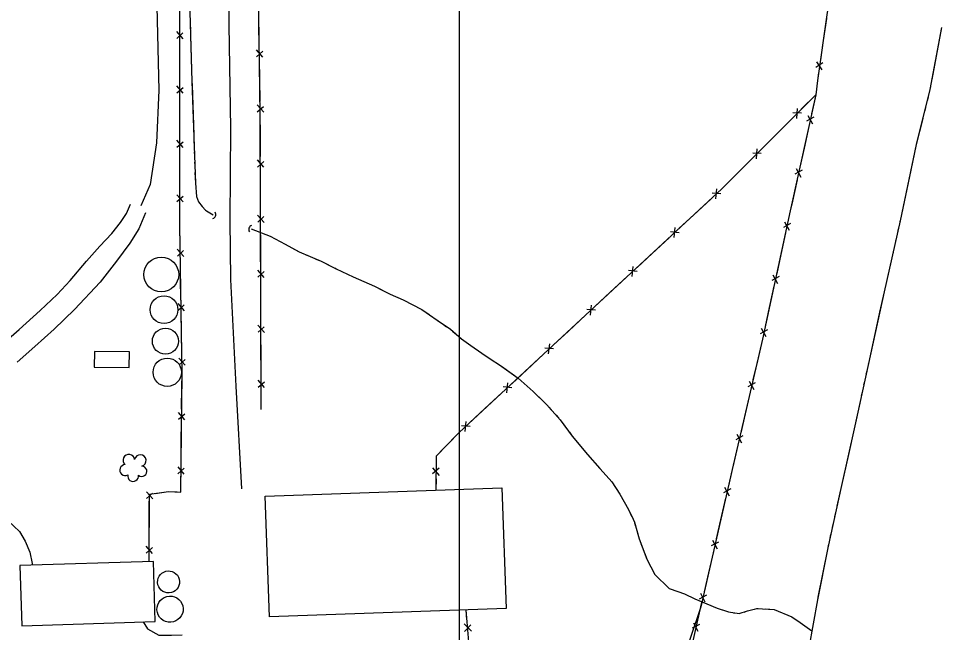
# Model space of a CAD drawing. Extents: x 353423 to 364002, y 127000 to 201942.
# Drawn here: x 361274.5 to 361746.3, y 143068.9 to 143383 of the extents above; entities that cross this region are included whole.
import ezdxf

# ---------------------------------------------------------------- set-up
doc = ezdxf.new("R2010")
doc.units = 0
for name, color, linetype in [('E_DTM_SlopeBottom', 7, 'Continuous'), ('E_FEN_Generic', 7, 'Continuous'), ('E_LAND_TreeLine', 7, 'Continuous'), ('E_MISCPROP', 7, 'Continuous'), ('E_STRUCT_WingWall', 7, 'Continuous'), ('E_WTR_FlowLine', 7, 'Continuous')]:
    doc.layers.add(name, color=color, linetype=linetype)

msp = doc.modelspace()

# ---------------------------------------------------------------- linework, layer by layer
at = {"layer": 'E_DTM_SlopeBottom'}
for p, q in [((361358.67, 143372.62), (361355.43, 143376.33)), ((361355.43, 143372.79), (361358.6, 143375.59)), ((361399.46, 143363.2), (361396.13, 143366.91)), ((361396.18, 143363.33), (361399.35, 143366.2)), ((361682.47, 143360.85), (361685.16, 143356.67)), ((361685.68, 143360.21), (361682.11, 143357.88)), ((361358.7, 143344.79), (361355.46, 143348.5)), ((361355.46, 143344.96), (361358.63, 143347.75)), ((361399.87, 143335.04), (361396.54, 143338.75)), ((361396.59, 143335.16), (361399.75, 143338.03)), ((361672.52, 143337.02), (361672.17, 143331.87)), ((361674.79, 143334.5), (361670.38, 143334.77)), ((361681.06, 143332.53), (361677.36, 143330.48)), ((361677.93, 143333.39), (361680.3, 143329.07)), ((361358.73, 143316.96), (361355.49, 143320.67)), ((361355.49, 143317.12), (361358.66, 143319.92)), ((361654.21, 143313.86), (361649.79, 143314.13)), ((361651.94, 143316.38), (361651.59, 143311.23)), ((361399.97, 143306.85), (361396.68, 143310.6)), ((361396.69, 143307.01), (361399.89, 143309.85)), ((361675.1, 143305.34), (361671.41, 143303.29)), ((361671.98, 143306.2), (361674.34, 143301.88)), ((361631.35, 143295.84), (361630.8, 143290.71)), ((361358.76, 143289.12), (361355.52, 143292.83)), ((361355.52, 143289.29), (361358.69, 143292.09)), ((361633.53, 143293.24), (361629.12, 143293.68)), ((361400.05, 143278.68), (361396.77, 143282.43)), ((361396.78, 143278.84), (361399.98, 143281.68)), ((361609.98, 143276.02), (361609.43, 143270.89)), ((361669.16, 143278.15), (361665.47, 143276.09)), ((361666.03, 143279), (361668.4, 143274.68)), ((361612.15, 143273.42), (361607.75, 143273.86)), ((361358.99, 143261.32), (361355.7, 143264.98)), ((361355.75, 143261.44), (361358.88, 143264.28)), ((361400.14, 143250.51), (361396.85, 143254.26)), ((361396.86, 143250.67), (361400.06, 143253.51)), ((361590.77, 143253.6), (361586.37, 143254.04)), ((361588.6, 143256.2), (361588.05, 143251.08)), ((361663.25, 143250.95), (361659.56, 143248.89)), ((361660.12, 143251.8), (361662.49, 143247.48)), ((361359.38, 143233.49), (361356.1, 143237.15)), ((361356.15, 143233.61), (361359.27, 143236.45)), ((361569.4, 143233.78), (361565, 143234.22)), ((361567.23, 143236.39), (361566.68, 143231.26)), ((361400.23, 143222.34), (361396.94, 143226.09)), ((361396.95, 143222.5), (361400.15, 143225.34)), ((361657.34, 143223.74), (361653.65, 143221.69)), ((361654.21, 143224.6), (361656.58, 143220.28)), ((361548.04, 143213.94), (361543.64, 143214.38)), ((361545.86, 143216.55), (361545.32, 143211.42)), ((361359.78, 143205.65), (361356.49, 143209.32)), ((361356.68, 143205.91), (361359.67, 143208.62)), ((361400.31, 143194.17), (361397.03, 143197.92)), ((361397.04, 143194.33), (361400.23, 143197.17)), ((361524.51, 143196.71), (361523.97, 143191.58)), ((361651.11, 143196.59), (361647.39, 143194.59)), ((361648, 143197.49), (361650.31, 143193.14)), ((361526.69, 143194.1), (361522.29, 143194.54)), ((361359.58, 143177.78), (361356.38, 143181.53)), ((361356.34, 143177.99), (361359.54, 143180.74)), ((361503.16, 143176.86), (361502.61, 143171.73)), ((361505.33, 143174.26), (361500.93, 143174.7)), ((361644.82, 143169.48), (361641.1, 143167.47)), ((361641.7, 143170.38), (361644.02, 143166.02)), ((361359.26, 143149.95), (361356.07, 143153.7)), ((361486.16, 143153.15), (361489.52, 143149.24)), ((361489.55, 143152.95), (361486.21, 143150.05)), ((361356.03, 143150.15), (361359.23, 143152.91)), ((361339.89, 143137.42), (361343.07, 143140.2)), ((361343.12, 143137.24), (361339.9, 143140.96)), ((361638.56, 143142.36), (361634.85, 143140.34)), ((361635.44, 143143.24), (361637.77, 143138.9)), ((361632.37, 143115.22), (361628.66, 143113.2)), ((361629.25, 143116.11), (361631.58, 143111.77)), ((361339.8, 143109.58), (361342.98, 143112.37)), ((361343.04, 143109.4), (361339.81, 143113.13)), ((361626.18, 143088.08), (361622.47, 143086.06)), ((361623.06, 143088.97), (361625.39, 143084.63)), ((361506.15, 143069.56), (361502.25, 143073.37)), ((361502.57, 143069.46), (361505.81, 143072.82)), ((361622.58, 143073.07), (361618.94, 143071.07)), ((361619.51, 143073.93), (361621.82, 143069.67))]:
    msp.add_line(p, q, dxfattribs=at)
for points in [[(361746.33, 143873.47), (361739.33, 143816.35), (361727.83, 143721.65), (361718.36, 143641.82), (361705.04, 143530.78), (361698.11, 143473.77), (361690.03, 143400.92), (361687.75, 143384.89), (361682.85, 143351.28), (361682.01, 143343.86)], [(361341.29, 143105.22), (361341.4, 143139.73), (361351.26, 143140.98), (361357.42, 143140.73), (361358.1, 143200.98), (361357.03, 143277.04), (361356.91, 143393.67), (361356.84, 143499.89), (361355.96, 143632.95), (361356.04, 143758.26), (361355.93, 143813.09), (361394.75, 143813.4), (361585.25, 143815.93), (361739.33, 143816.35)], [(361398.59, 143182.93), (361398.13, 143333.72), (361397.01, 143410.89), (361396, 143472.32), (361538.43, 143471.37), (361698.11, 143473.77)], [(361356.93, 143378.04), (361356.91, 143389.35)], [(361397.45, 143380.1), (361397.31, 143390.17)], [(361397.62, 143368.66), (361397.45, 143380.1)], [(361687.47, 143382.97), (361685.83, 143371.68)], [(361356.94, 143361.52), (361356.93, 143371.46)], [(361685.83, 143371.68), (361684.38, 143361.75)], [(361356.96, 143350.21), (361356.94, 143361.52)], [(361397.86, 143351.94), (361397.72, 143362)], [(361398.03, 143340.49), (361397.86, 143351.94)], [(361683.42, 143355.19), (361682.85, 143351.28), (361682.01, 143343.86)], [(361356.97, 143333.68), (361356.96, 143343.63)], [(361682.02, 143343.97), (361634.04, 143295.85), (361564.27, 143231.17), (361499.8, 143171.26), (361488.04, 143159.09), (361487.88, 143141.68)], [(361682.01, 143343.86), (361669.03, 143284.63), (361654.77, 143218.98), (361639.29, 143152.27), (361623.26, 143082), (361611.17, 143046.17)], [(361682.02, 143343.97), (361674.66, 143336.6)], [(361682.01, 143343.86), (361679.88, 143334.15)], [(361356.98, 143322.37), (361356.97, 143333.68)], [(361398.16, 143323.77), (361398.13, 143333.72), (361398.12, 143333.84)], [(361669.8, 143331.72), (361661.44, 143323.33)], [(361678.47, 143327.72), (361676.05, 143316.67)], [(361398.19, 143312.32), (361398.16, 143323.77)], [(361661.44, 143323.33), (361654.08, 143315.95)], [(361357, 143305.85), (361356.99, 143315.8)], [(361676.05, 143316.67), (361673.92, 143306.96)], [(361649.22, 143311.08), (361640.85, 143302.69)], [(361357.02, 143294.54), (361357, 143305.85)], [(361398.24, 143295.6), (361398.21, 143305.67)], [(361640.85, 143302.69), (361634.04, 143295.85), (361633.48, 143295.33)], [(361672.51, 143300.53), (361670.09, 143289.48)], [(361398.28, 143284.15), (361398.24, 143295.6)], [(361628.43, 143290.65), (361619.74, 143282.6)], [(361357.03, 143278.02), (361357.02, 143287.96)], [(361670.09, 143289.48), (361669.03, 143284.63), (361667.97, 143279.76)], [(361619.74, 143282.6), (361612.1, 143275.51)], [(361357.18, 143266.71), (361357.03, 143277.04), (361357.03, 143278.02)], [(361398.33, 143267.43), (361398.3, 143277.5)], [(361666.58, 143273.34), (361664.17, 143262.28)], [(361398.36, 143255.99), (361398.33, 143267.43)], [(361607.05, 143270.83), (361598.37, 143262.78)], [(361598.37, 143262.78), (361590.73, 143255.7)], [(361664.17, 143262.28), (361662.06, 143252.56)], [(361357.41, 143250.19), (361357.27, 143260.13)], [(361357.57, 143238.88), (361357.41, 143250.19)], [(361398.42, 143239.26), (361398.39, 143249.33)], [(361585.68, 143251.01), (361576.99, 143242.96)], [(361576.99, 143242.96), (361569.35, 143235.88)], [(361660.67, 143246.14), (361658.27, 143235.08)], [(361398.45, 143227.82), (361398.42, 143239.26)], [(361658.27, 143235.08), (361656.15, 143225.36)], [(361357.8, 143222.36), (361357.66, 143232.3)], [(361564.3, 143231.2), (361564.27, 143231.17), (361555.62, 143223.13)], [(361357.96, 143211.05), (361357.8, 143222.36)], [(361398.5, 143211.09), (361398.47, 143221.16)], [(361555.62, 143223.13), (361547.99, 143216.04)], [(361654.76, 143218.93), (361652.2, 143207.92)], [(361398.54, 143199.65), (361398.5, 143211.09)], [(361542.95, 143211.35), (361534.27, 143203.29)], [(361652.2, 143207.92), (361649.95, 143198.23)], [(361358.03, 143194.52), (361358.1, 143200.98), (361358.05, 143204.47)], [(361534.27, 143203.29), (361526.64, 143196.2)], [(361357.9, 143183.22), (361358.03, 143194.52)], [(361398.59, 143182.93), (361398.56, 143192.99)], [(361521.59, 143191.51), (361512.92, 143183.45)], [(361648.46, 143191.82), (361645.91, 143180.8)], [(361512.92, 143183.45), (361505.28, 143176.36)], [(361357.71, 143166.69), (361357.83, 143176.64)], [(361645.91, 143180.8), (361643.66, 143171.11)], [(361500.24, 143171.67), (361499.8, 143171.26), (361491.98, 143163.18)], [(361357.59, 143155.38), (361357.71, 143166.69)], [(361491.98, 143163.18), (361488.04, 143159.09), (361487.99, 143154.35)], [(361642.17, 143164.71), (361639.61, 143153.69)], [(361639.61, 143153.69), (361639.29, 143152.27), (361637.4, 143143.99)], [(361355.55, 143140.8), (361357.42, 143140.73), (361357.51, 143148.81)], [(361487.93, 143147.46), (361487.88, 143141.68)], [(361344.3, 143140.1), (361351.26, 143140.98), (361355.55, 143140.8)], [(361341.35, 143126.14), (361341.38, 143136.08)], [(361635.93, 143137.58), (361633.42, 143126.55)], [(361341.32, 143114.83), (361341.35, 143126.14)], [(361633.42, 143126.55), (361631.21, 143116.85)], [(361341.29, 143105.22), (361341.3, 143108.25)], [(361629.74, 143110.44), (361627.23, 143099.41)], [(361627.23, 143099.41), (361625.02, 143089.71)], [(361623.56, 143084.21), (361612.09, 143032.96), (361595.18, 142957.89), (361583.05, 142903.87), (361640.33, 142903.17), (361691.9, 142902.22), (361726.37, 142899.89)], [(361623.56, 143084.21), (361621.42, 143074.67)], [(361503.75, 143075.38), (361503.33, 143080.48)], [(361557.44, 143044.6), (361505.64, 143021.54), (361504.83, 143062.12), (361503.33, 143080.48)]]:
    msp.add_lwpolyline(points, dxfattribs=at)
for centre, radius, start, end in [((361373.17, 143282.66), 2.16, 287.6309, 33.8705), ((361394.32, 143275.14), 2.13, 108.3967, 214.6363)]:
    msp.add_arc(centre, radius, start, end, dxfattribs=at)
at = {"layer": 'E_FEN_Generic'}
for centre, radius, start, end in [((361330.95, 143157.03), 2.97, 7.9303, 229.1642), ((361336.8, 143156.87), 2.97, 285.5811, 168.5544), ((361329.05, 143152), 2.78, 90.9012, 298.6742), ((361337.52, 143151.39), 2.61, 230.2863, 88.2189), ((361333.1, 143148.97), 2.78, 167.5782, 8.5892)]:
    msp.add_arc(centre, radius, start, end, dxfattribs=at)
at = {"layer": 'E_LAND_TreeLine'}
msp.add_line((361500, 141500), (361500, 144000), dxfattribs=at)
at = {"layer": 'E_MISCPROP'}
for points in [[(361364.44, 143859.84), (361358.07, 143849.06), (361352.95, 143839.74), (361349.38, 143832.4), (361345.72, 143822.9), (361343.06, 143814.97), (361341.66, 143808.17), (361339.6, 143783.05), (361340.63, 143715.93), (361342.03, 143642.8), (361342.49, 143579.94), (361343.61, 143503.14), (361344.68, 143410.79), (361346.23, 143346.27), (361345.14, 143319.36), (361341.83, 143298.07), (361336.97, 143287.21)], [(361388.64, 143142.37), (361385.82, 143195), (361383.12, 143249.48), (361382.67, 143279.63), (361383.02, 143326.64), (361382.18, 143379.73), (361381.81, 143434.83), (361380.91, 143471.74), (361380.35, 143496.59), (361380.59, 143506.75), (361381.98, 143517.43), (361384.13, 143527.33), (361386.44, 143534), (361388.74, 143539.45)], [(361188.24, 143132.13), (361192.45, 143137.3), (361199.69, 143147.8), (361206.42, 143158.29), (361211.25, 143164.04), (361217.77, 143170.48), (361223.55, 143176.33), (361229.19, 143181.9), (361235.19, 143188.16), (361239.11, 143192.77), (361243.85, 143197.25), (361254.59, 143206.39), (361263.76, 143214.34), (361274.88, 143223.97), (361285.66, 143233.61), (361294.24, 143241.89), (361300.88, 143248.96), (361309.24, 143258.84), (361316.17, 143266.54), (361322.25, 143273.01), (361326.7, 143278.57), (361329.72, 143283.15), (361331.82, 143288)], [(361339.49, 143283.65), (361335.98, 143275.36), (361331.46, 143268.12), (361324.6, 143258.9), (361316.28, 143248.14), (361303.15, 143234.22), (361292.75, 143224.12), (361282.8, 143215.26), (361273.87, 143207.25)], [(361269.18, 143126), (361275.02, 143120.64), (361278, 143115.65), (361280.31, 143110.08), (361281.53, 143104.28), (361281.65, 143103.33)], [(361338.25, 143074.38), (361340.45, 143070.87), (361346.31, 143067.52), (361352.75, 143067.57), (361358.2, 143067.77)]]:
    msp.add_lwpolyline(points, dxfattribs=at)
at = {"layer": 'E_STRUCT_WingWall'}
for points in [[(361362.14, 143489.01), (361360.95, 143428.07), (361363.16, 143350.79), (361364.91, 143298.69), (361365.44, 143291.89), (361366.48, 143289.13), (361368.38, 143286.75), (361370.11, 143284.99), (361370.63, 143284.65), (361373.98, 143282.52)], [(361362.34, 143379.51), (361362.39, 143377.76)], [(361746.27, 143378.3), (361740.42, 143346.63), (361733.36, 143318.47), (361725.14, 143279.45), (361716.99, 143243.21), (361708.93, 143206.58), (361701.62, 143173.06), (361695.22, 143144.16), (361688.14, 143112.18), (361682.88, 143085.68), (361678.52, 143061.15), (361670, 143022.3), (361664.03, 142993.59), (361660.52, 142973.3), (361657.91, 142958.12), (361653.83, 142936.45), (361647.86, 142913.83), (361643.59, 142895.46), (361634.37, 142876.97), (361631.32, 142870.51)], [(361746.27, 143378.3), (361741.37, 143351.74)], [(361362.49, 143374.26), (361363.16, 143350.79), (361363.23, 143348.86)], [(361363.23, 143348.86), (361364.08, 143323.46)], [(361740.69, 143348.07), (361740.42, 143346.63), (361740.33, 143346.25)], [(361739.42, 143342.63), (361738.97, 143340.83)], [(361738.06, 143337.21), (361737.61, 143335.4)], [(361736.7, 143331.79), (361733.36, 143318.47), (361730.62, 143305.48)], [(361364.2, 143319.96), (361364.26, 143318.21)], [(361364.38, 143314.71), (361364.43, 143312.96)], [(361364.55, 143309.45), (361364.61, 143307.7)], [(361364.73, 143304.2), (361364.91, 143298.69), (361365.44, 143291.89), (361366.48, 143289.13), (361368.38, 143286.75), (361370.11, 143284.99), (361370.63, 143284.65), (361373.98, 143282.52)], [(361730.62, 143305.48), (361725.14, 143279.45), (361725.05, 143279.05)], [(361393.53, 143275.46), (361403.08, 143271.6), (361410.9, 143267.52), (361417.97, 143263.61), (361429.18, 143258.78), (361436.95, 143255.01), (361445.55, 143250.9), (361456.48, 143246.01), (361464.58, 143242.06), (361471.1, 143239), (361480.73, 143234.14), (361488.49, 143228.69), (361495.27, 143224.02), (361500.91, 143219.07), (361505.77, 143215.71), (361511.39, 143211.86), (361516.11, 143208.63), (361520.44, 143205.8), (361529.94, 143198.99), (361537.63, 143192.14), (361544.6, 143185.38), (361551.42, 143177.69), (361557.61, 143169.4), (361565.28, 143159.99), (361571.61, 143152.83), (361577.74, 143145.99), (361581.81, 143139.71), (361586.26, 143131.86), (361587.94, 143128.42), (361589.35, 143125.34), (361591.81, 143116.78), (361595.71, 143106.52), (361599.78, 143098.59), (361607.04, 143091.51), (361615, 143088.67), (361620.23, 143086.22), (361626.32, 143083.56), (361631.69, 143081.35), (361637.43, 143079.44), (361642.97, 143078.65), (361647.21, 143079.96), (361651.95, 143081.26), (361660.7, 143080.78), (361669.86, 143076.99), (361674.15, 143074.03), (361680.05, 143069.81)], [(361393.53, 143275.46), (361403.08, 143271.6), (361410.9, 143267.52), (361417.65, 143263.78)], [(361724.23, 143275.41), (361723.82, 143273.59)], [(361723, 143269.96), (361722.6, 143268.14)], [(361421.03, 143262.29), (361422.73, 143261.56)], [(361721.78, 143264.51), (361721.37, 143262.69)], [(361426.13, 143260.1), (361427.83, 143259.36)], [(361431.19, 143257.81), (361432.85, 143257)], [(361720.55, 143259.06), (361716.99, 143243.21), (361714.68, 143232.7)], [(361436.18, 143255.39), (361436.95, 143255.01), (361445.55, 143250.9), (361456.48, 143246.01), (361460.49, 143244.05)], [(361460.49, 143244.05), (361464.58, 143242.06), (361471.1, 143239), (361480.73, 143234.14), (361484.25, 143231.67)], [(361487.28, 143229.55), (361488.49, 143228.69), (361488.79, 143228.49)], [(361714.68, 143232.7), (361708.93, 143206.58), (361708.88, 143206.32)], [(361491.84, 143226.39), (361493.36, 143225.34)], [(361496.31, 143223.11), (361497.7, 143221.89)], [(361500.48, 143219.45), (361500.91, 143219.07), (361505.77, 143215.71), (361511.39, 143211.86), (361516.11, 143208.63), (361520.44, 143205.8), (361522.59, 143204.26)], [(361522.59, 143204.26), (361529.94, 143198.99), (361537.63, 143192.14), (361543.01, 143186.92)], [(361708.08, 143202.68), (361707.68, 143200.86)], [(361706.89, 143197.22), (361706.49, 143195.4)], [(361705.7, 143191.76), (361705.3, 143189.94)], [(361704.51, 143186.3), (361701.62, 143173.06), (361698.71, 143159.92)], [(361545.58, 143184.26), (361546.81, 143182.88)], [(361549.27, 143180.12), (361550.49, 143178.73)], [(361552.8, 143175.84), (361553.91, 143174.36)], [(361556.12, 143171.39), (361557.61, 143169.4), (361565.28, 143159.99), (361571.61, 143152.83), (361573.38, 143150.86)], [(361698.71, 143159.92), (361695.22, 143144.16), (361692.87, 143133.56)], [(361573.38, 143150.86), (361577.74, 143145.99), (361581.81, 143139.71), (361586.26, 143131.86), (361587.92, 143128.45)], [(361692.07, 143129.92), (361691.66, 143128.1)], [(361589.43, 143125.08), (361589.94, 143123.3)], [(361690.86, 143124.46), (361690.46, 143122.65)], [(361590.96, 143119.74), (361591.47, 143117.96)], [(361689.65, 143119.01), (361689.25, 143117.19)], [(361592.68, 143114.47), (361593.34, 143112.74)], [(361688.45, 143113.55), (361688.14, 143112.18), (361683.15, 143087.07)], [(361594.66, 143109.28), (361595.71, 143106.52), (361599.78, 143098.59), (361607.04, 143091.51), (361611.59, 143089.89)], [(361611.59, 143089.89), (361615, 143088.67), (361620.23, 143086.22), (361626.32, 143083.56), (361631.69, 143081.35), (361636.41, 143079.78)], [(361683.15, 143087.07), (361682.88, 143085.68), (361678.52, 143061.15), (361678.37, 143060.49)], [(361640.03, 143079.07), (361641.87, 143078.81)], [(361645.44, 143079.42), (361647.21, 143079.96), (361647.21, 143079.96)], [(361650.78, 143080.94), (361651.95, 143081.26), (361652.58, 143081.22)], [(361656.27, 143081.02), (361660.7, 143080.78), (361669.86, 143076.99), (361674.15, 143074.03), (361680.05, 143069.81)]]:
    msp.add_lwpolyline(points, dxfattribs=at)
at = {"layer": 'E_WTR_FlowLine'}
for points in [[(361331.2, 143212.43), (361313.3, 143212.57), (361313.24, 143204.68), (361331.14, 143204.54)], [(361400.65, 143138.62), (361521.55, 143142.86), (361523.71, 143081.19), (361402.81, 143076.95)], [(361276.25, 143072.42), (361344.42, 143074.58), (361343.45, 143105.29), (361275.28, 143103.13)]]:
    msp.add_lwpolyline(points, close=True, dxfattribs=at)
for centre, radius in [((361347.51, 143252.02), 8.89), ((361348.9, 143234.02), 7.09), ((361349.62, 143217.94), 6.68), ((361350.55, 143202.04), 7.25)]:
    msp.add_circle(centre, radius, dxfattribs=at)
for centre, major_axis, ratio in [((361351.24, 143094.8), (5.61, 0.3), 0.999629), ((361351.98, 143080.87), (-6.69, -0.35), 0.999983)]:
    msp.add_ellipse(centre, major_axis=major_axis, ratio=ratio, dxfattribs=at)

doc.saveas('drawing.dxf')
